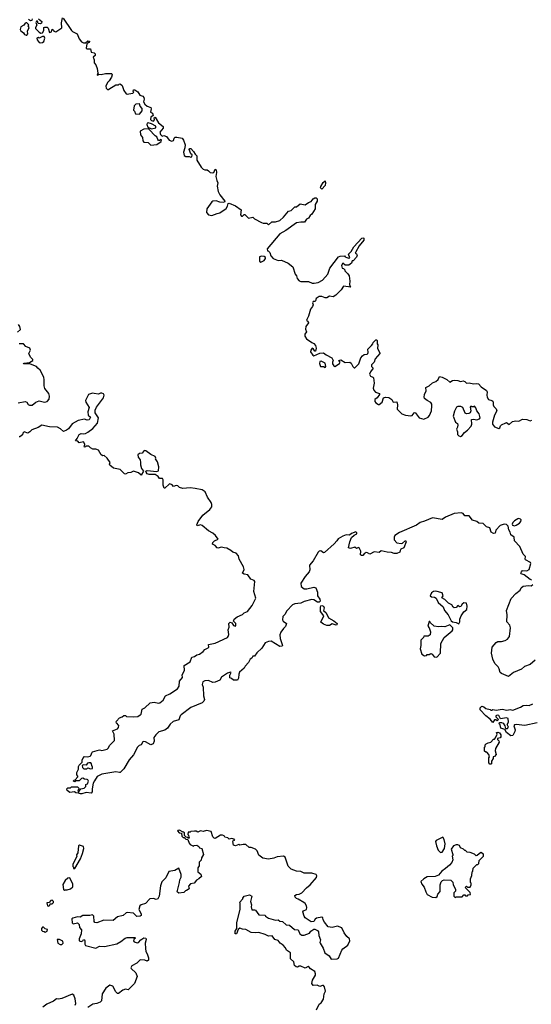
# Model space of a CAD drawing. Extents: x 1980017 to 2252640, y 74400 to 266395.
# Tile 325 of 388: x 2218182 to 2224048, y 183445 to 194746. Entities that reach past the tile are written whole.
import ezdxf

# ---------------------------------------------------------------- set-up
doc = ezdxf.new("R2010")
doc.units = 0

msp = doc.modelspace()

# ---------------------------------------------------------------- linework, layer by layer
at = {"layer": '0CON20XD'}
for points in [[(2218281, 194751), (2218305, 194737), (2218325, 194742), (2218329, 194755)], [(2218398, 194755), (2218434, 194725), (2218430, 194705), (2218421, 194699), (2218392, 194702), (2218385, 194730), (2218375, 194728), (2218368, 194715), (2218380, 194685), (2218363, 194657), (2218362, 194645), (2218405, 194603), (2218425, 194593), (2218444, 194596), (2218457, 194623), (2218458, 194655), (2218469, 194661), (2218495, 194660), (2218510, 194650), (2218525, 194600), (2218548, 194605), (2218553, 194637), (2218568, 194625), (2218574, 194614), (2218595, 194607), (2218666, 194654), (2218660, 194710), (2218674, 194766)], [(2218680, 194765), (2218775, 194622), (2218789, 194609), (2218840, 194585), (2218864, 194525), (2218891, 194491), (2218915, 194481), (2218938, 194482), (2218965, 194504), (2218981, 194501), (2218983, 194495), (2218976, 194485), (2218951, 194469), (2218945, 194420), (2218955, 194412), (2218993, 194413), (2219003, 194375), (2219035, 194367), (2219046, 194355), (2219046, 194334), (2219024, 194315), (2219034, 194285), (2219035, 194250), (2219055, 194228), (2219072, 194185), (2219078, 194132), (2219070, 194115), (2219075, 194110), (2219088, 194122), (2219115, 194118), (2219165, 194129), (2219235, 194130), (2219240, 194125), (2219242, 194115), (2219233, 194087), (2219208, 194045), (2219187, 194025), (2219170, 193985), (2219172, 193962), (2219182, 193952), (2219193, 193943), (2219205, 193947), (2219285, 193998), (2219315, 194000), (2219322, 194008), (2219335, 194010), (2219355, 193990), (2219374, 193934), (2219404, 193894), (2219415, 193890), (2219433, 193897), (2219478, 193902), (2219490, 193915), (2219482, 193922), (2219485, 193940), (2219502, 193942), (2219535, 193920), (2219561, 193881), (2219595, 193870), (2219606, 193855), (2219609, 193835), (2219602, 193805), (2219616, 193776), (2219642, 193752), (2219685, 193738), (2219690, 193725), (2219680, 193685), (2219705, 193672), (2219712, 193645), (2219684, 193626), (2219682, 193602), (2219695, 193588), (2219717, 193583), (2219728, 193595), (2219725, 193620), (2219735, 193628), (2219774, 193564), (2219825, 193520), (2219825, 193502), (2219788, 193455), (2219797, 193427), (2219815, 193410), (2219835, 193417), (2219865, 193407), (2219895, 193363), (2219925, 193351), (2219945, 193358), (2219954, 193386), (2219965, 193397), (2219985, 193398), (2220046, 193385), (2220061, 193365), (2220078, 193308), (2220076, 193274), (2220060, 193225), (2220067, 193187), (2220087, 193177), (2220125, 193177), (2220145, 193170), (2220156, 193174), (2220158, 193195), (2220146, 193206), (2220124, 193255), (2220131, 193269), (2220145, 193269), (2220175, 193233), (2220192, 193202), (2220214, 193185), (2220213, 193135), (2220264, 193054), (2220285, 193032), (2220305, 193022), (2220332, 193022), (2220345, 193010), (2220365, 192992), (2220395, 192987), (2220407, 192993), (2220425, 193029), (2220434, 193024), (2220437, 192993), (2220431, 192945), (2220441, 192901), (2220454, 192875), (2220446, 192835), (2220459, 192775), (2220477, 192737), (2220533, 192665), (2220529, 192651), (2220515, 192648), (2220475, 192651), (2220434, 192666), (2220395, 192663), (2220385, 192656), (2220329, 192575), (2220324, 192535), (2220345, 192506), (2220385, 192498), (2220445, 192523), (2220475, 192528), (2220550, 192580), (2220566, 192605), (2220573, 192637), (2220585, 192642), (2220655, 192610), (2220720, 192565), (2220713, 192505), (2220725, 192490), (2220735, 192490), (2220755, 192510), (2220765, 192510), (2220805, 192467), (2220855, 192480), (2220875, 192462), (2220955, 192418), (2220975, 192410), (2221015, 192410), (2221035, 192392), (2221074, 192426), (2221115, 192426), (2221165, 192442), (2221205, 192478), (2221265, 192548), (2221295, 192558), (2221335, 192600), (2221355, 192600), (2221398, 192632), (2221455, 192623), (2221492, 192648), (2221525, 192660), (2221548, 192692), (2221565, 192702), (2221582, 192702), (2221592, 192692), (2221592, 192665), (2221571, 192625), (2221568, 192575), (2221532, 192515), (2221512, 192498), (2221495, 192470), (2221470, 192455), (2221447, 192423), (2221405, 192424), (2221356, 192414), (2221235, 192327), (2221165, 192290), (2221020, 192115), (2221022, 192092), (2221035, 192090), (2221050, 192075), (2221060, 192035), (2221090, 192005), (2221145, 191982), (2221185, 191988), (2221261, 191951), (2221315, 191908), (2221339, 191825), (2221354, 191805), (2221364, 191774), (2221385, 191750), (2221405, 191741), (2221495, 191741), (2221535, 191724), (2221557, 191723), (2221605, 191730), (2221653, 191755), (2221714, 191826), (2221739, 191895), (2221837, 192023), (2221855, 192032), (2221905, 192037), (2221914, 192024), (2221932, 192015), (2221955, 192009), (2221966, 192014), (2221953, 192055), (2221983, 192085), (2222012, 192138), (2222103, 192237), (2222115, 192241), (2222128, 192238), (2222126, 192215), (2222075, 192149), (2222032, 192075), (2222030, 192065), (2222045, 192060), (2222050, 192045), (2222045, 192020), (2222005, 191980), (2221995, 191980), (2221985, 191950), (2221955, 191930), (2221915, 191930), (2221885, 191950), (2221872, 191925), (2221880, 191895), (2221895, 191890), (2221910, 191875), (2221910, 191865), (2221945, 191830), (2221958, 191805), (2221967, 191745), (2221964, 191705), (2221972, 191682), (2221980, 191675), (2221895, 191686), (2221869, 191645), (2221808, 191585), (2221775, 191567), (2221735, 191572), (2221705, 191554), (2221685, 191554), (2221645, 191568), (2221615, 191568), (2221582, 191545), (2221575, 191520), (2221565, 191510), (2221545, 191510), (2221540, 191495), (2221548, 191475), (2221540, 191455), (2221516, 191425), (2221492, 191345), (2221473, 191305), (2221472, 191295), (2221487, 191285), (2221494, 191265), (2221463, 191225), (2221460, 191195), (2221471, 191165), (2221450, 191135), (2221450, 191115), (2221472, 191085), (2221530, 191040), (2221555, 191031), (2221574, 191005), (2221580, 190975), (2221575, 190940), (2221565, 190940), (2221550, 190965), (2221535, 190977), (2221519, 190955), (2221517, 190935), (2221542, 190895), (2221555, 190888), (2221625, 190918), (2221665, 190922), (2221695, 190898), (2221760, 190865), (2221777, 190835), (2221768, 190815), (2221770, 190795), (2221782, 190772), (2221794, 190764), (2221850, 190800), (2221858, 190815), (2221842, 190835), (2221865, 190842), (2221915, 190810), (2221967, 190817), (2221983, 190803), (2222002, 190765), (2222015, 190752), (2222025, 190752), (2222072, 190795), (2222094, 190866), (2222111, 190889), (2222130, 190905), (2222165, 190907), (2222173, 190915), (2222178, 190925), (2222174, 190965), (2222214, 191006)], [(2218255, 194567), (2218265, 194570), (2218276, 194585), (2218272, 194615), (2218292, 194655), (2218280, 194675), (2218288, 194688), (2218265, 194710), (2218255, 194710), (2218244, 194706), (2218228, 194685), (2218195, 194663), (2218188, 194635), (2218195, 194617), (2218226, 194596), (2218238, 194575), (2218255, 194567)], [(2218425, 194479), (2218445, 194484), (2218458, 194495), (2218470, 194535), (2218462, 194552), (2218445, 194553), (2218405, 194534), (2218395, 194540), (2218380, 194535), (2218382, 194515), (2218405, 194486), (2218425, 194479)], [(2219555, 193660), (2219585, 193700), (2219587, 193727), (2219562, 193752), (2219555, 193780), (2219514, 193776), (2219493, 193757), (2219488, 193708), (2219500, 193695), (2219510, 193665), (2219555, 193660)], [(2219685, 193306), (2219755, 193313), (2219805, 193350), (2219807, 193367), (2219795, 193370), (2219785, 193360), (2219775, 193360), (2219765, 193370), (2219755, 193402), (2219734, 193414), (2219667, 193487), (2219655, 193493), (2219605, 193491), (2219564, 193466), (2219566, 193426), (2219589, 193395), (2219594, 193355), (2219605, 193340), (2219656, 193336), (2219685, 193306)], [(2219695, 193494), (2219742, 193505), (2219743, 193525), (2219695, 193552), (2219655, 193562), (2219645, 193560), (2219640, 193545), (2219651, 193511), (2219695, 193494)], [(2221645, 192800), (2221630, 192815), (2221635, 192830), (2221662, 192878), (2221685, 192898), (2221689, 192875), (2221686, 192845), (2221645, 192800)], [(2220945, 191963), (2220985, 191982), (2221000, 192005), (2221000, 192015), (2220985, 192030), (2220955, 192033), (2220932, 192025), (2220933, 191973), (2220945, 191963)], [(2218155, 191161), (2218190, 191190), (2218185, 191226), (2218167, 191247)], [(2218165, 190350), (2218245, 190364), (2218263, 190355), (2218279, 190329), (2218295, 190321), (2218325, 190320), (2218365, 190357), (2218405, 190371), (2218465, 190356), (2218495, 190364), (2218519, 190391), (2218524, 190425), (2218516, 190455), (2218469, 190515), (2218462, 190545), (2218464, 190614), (2218459, 190645), (2218416, 190725), (2218389, 190745), (2218373, 190765), (2218305, 190791), (2218224, 190795), (2218228, 190805), (2218295, 190810), (2218334, 190835), (2218332, 190845), (2218304, 190874), (2218288, 190915), (2218306, 190955), (2218300, 190975), (2218253, 190995), (2218225, 191027), (2218175, 191024)], [(2222214, 191006), (2222232, 191025), (2222235, 191040), (2222265, 191070), (2222275, 191070), (2222280, 191065), (2222280, 191025), (2222287, 191015), (2222283, 190973), (2222313, 190923), (2222313, 190915), (2222256, 190855), (2222245, 190817), (2222217, 190785), (2222217, 190767), (2222234, 190745), (2222205, 190703), (2222194, 190676), (2222205, 190656), (2222232, 190645), (2222238, 190635), (2222246, 190575), (2222236, 190516), (2222244, 190494), (2222262, 190472), (2222306, 190455), (2222306, 190444), (2222280, 190405), (2222254, 190385), (2222252, 190365), (2222265, 190347), (2222295, 190328), (2222305, 190328), (2222338, 190355), (2222353, 190407), (2222376, 190414), (2222415, 190410), (2222448, 190385), (2222465, 190358), (2222505, 190360), (2222513, 190325), (2222508, 190275), (2222563, 190223), (2222605, 190206), (2222665, 190198), (2222682, 190205), (2222705, 190232), (2222717, 190237), (2222763, 190175), (2222815, 190160), (2222864, 190186), (2222881, 190205), (2222904, 190255), (2222907, 190313), (2222906, 190335), (2222895, 190352), (2222854, 190374), (2222825, 190400), (2222820, 190415), (2222822, 190445), (2222844, 190485), (2222840, 190525), (2222875, 190542), (2222915, 190577), (2222955, 190592), (2222980, 190615), (2222995, 190650), (2223025, 190642), (2223078, 190615), (2223115, 190586), (2223145, 190606), (2223165, 190608), (2223206, 190606), (2223235, 190592), (2223265, 190600), (2223285, 190593), (2223305, 190574), (2223335, 190578), (2223385, 190567), (2223425, 190572), (2223442, 190565), (2223474, 190534), (2223535, 190490), (2223543, 190473), (2223537, 190435), (2223542, 190412), (2223557, 190387), (2223595, 190377), (2223605, 190368), (2223612, 190355), (2223612, 190325), (2223620, 190305), (2223645, 190280), (2223653, 190255), (2223624, 190206), (2223601, 190125), (2223602, 190102), (2223625, 190072), (2223675, 190053), (2223687, 190063), (2223694, 190086), (2223705, 190098), (2223755, 190120), (2223765, 190122), (2223795, 190100), (2223834, 190136), (2223872, 190142), (2223905, 190140), (2223945, 190162), (2223995, 190159), (2224035, 190141), (2224055, 190148)], [(2221685, 190754), (2221693, 190765), (2221684, 190804), (2221640, 190825), (2221625, 190822), (2221619, 190799), (2221632, 190765), (2221665, 190766), (2221685, 190754)], [(2221818, 188765), (2221789, 188731), (2221675, 188631), (2221665, 188628), (2221635, 188651), (2221615, 188646), (2221605, 188636), (2221545, 188535), (2221505, 188486), (2221507, 188433), (2221501, 188409), (2221455, 188354), (2221405, 188279), (2221408, 188239), (2221445, 188212), (2221475, 188212), (2221555, 188234), (2221576, 188226), (2221596, 188176), (2221597, 188135), (2221623, 188095), (2221626, 188074), (2221615, 188062), (2221595, 188061), (2221556, 188086), (2221530, 188090), (2221445, 188068), (2221405, 188049), (2221335, 188040), (2221311, 188029), (2221245, 187962), (2221221, 187919), (2221199, 187895), (2221197, 187857), (2221201, 187841), (2221242, 187815), (2221229, 187781), (2221205, 187759), (2221176, 187715), (2221165, 187685), (2221168, 187645), (2221194, 187565), (2221191, 187555), (2221163, 187553), (2221065, 187612), (2221035, 187610), (2220995, 187595), (2220959, 187531), (2220900, 187480), (2220875, 187442), (2220855, 187440), (2220843, 187417), (2220824, 187406), (2220805, 187367), (2220767, 187325), (2220756, 187304), (2220704, 187256), (2220694, 187235), (2220692, 187188), (2220680, 187165), (2220634, 187164), (2220610, 187185), (2220592, 187192), (2220592, 187222), (2220608, 187255), (2220598, 187258), (2220563, 187247), (2220495, 187200), (2220476, 187164), (2220425, 187142), (2220395, 187140), (2220345, 187163), (2220303, 187157), (2220280, 187145), (2220274, 187115), (2220286, 187086), (2220289, 186985), (2220299, 186945), (2220294, 186925), (2220275, 186904), (2220145, 186851), (2220032, 186768), (2220022, 186755), (2220008, 186712), (2219940, 186690), (2219908, 186661), (2219875, 186614), (2219845, 186590), (2219778, 186572), (2219742, 186538), (2219721, 186509), (2219724, 186465), (2219712, 186435), (2219685, 186422), (2219625, 186456), (2219605, 186461), (2219593, 186457), (2219576, 186424), (2219553, 186417), (2219532, 186398), (2219485, 186308), (2219438, 186252), (2219375, 186149), (2219335, 186107), (2219325, 186104), (2219285, 186114), (2219122, 186088), (2219072, 186058), (2219040, 186010), (2219026, 185985), (2219012, 185918), (2219013, 185885), (2219002, 185868), (2218945, 185876), (2218895, 185859), (2218879, 185859), (2218855, 185870), (2218825, 185872), (2218812, 185882), (2218755, 185878), (2218725, 185900), (2218723, 185917), (2218732, 185928), (2218765, 185930), (2218775, 185940), (2218845, 185940), (2218860, 185925), (2218858, 185912), (2218850, 185905), (2218855, 185880), (2218882, 185918), (2218920, 185925), (2218940, 185945), (2218942, 185968), (2218960, 185975), (2218970, 186005), (2218965, 186020), (2218957, 186027), (2218925, 186030), (2218905, 186040), (2218892, 186038), (2218865, 186010), (2218825, 186010), (2218815, 186000), (2218800, 186005), (2218802, 186018), (2218818, 186022), (2218850, 186055), (2218850, 186065), (2218838, 186078), (2218838, 186105), (2218857, 186143), (2218858, 186175), (2218865, 186190), (2218900, 186225), (2218898, 186248), (2218905, 186267), (2218925, 186288), (2218965, 186284), (2218988, 186292), (2218998, 186302), (2219012, 186338), (2219018, 186342), (2219095, 186367), (2219125, 186360), (2219186, 186374), (2219200, 186390), (2219210, 186415), (2219268, 186472), (2219266, 186545), (2219247, 186583), (2219304, 186606), (2219316, 186624), (2219317, 186647), (2219292, 186675), (2219288, 186685), (2219292, 186695), (2219325, 186732), (2219357, 186743), (2219375, 186758), (2219395, 186758), (2219408, 186748), (2219483, 186743), (2219535, 186749), (2219565, 186767), (2219574, 186776), (2219587, 186833), (2219615, 186846), (2219678, 186905), (2219725, 186913), (2219775, 186900), (2219790, 186905), (2219828, 186935), (2219852, 186985), (2219905, 187010), (2219990, 187065), (2220010, 187095), (2220016, 187155), (2220047, 187195), (2220046, 187225), (2220071, 187275), (2220067, 187335), (2220136, 187375), (2220155, 187428), (2220185, 187436), (2220214, 187456), (2220245, 187465), (2220286, 187494), (2220305, 187516), (2220344, 187535), (2220350, 187545), (2220347, 187575), (2220425, 187591), (2220565, 187656), (2220574, 187665), (2220580, 187690), (2220571, 187745), (2220583, 187775), (2220579, 187815), (2220595, 187830), (2220615, 187822), (2220635, 187792), (2220656, 187784), (2220661, 187795), (2220659, 187815), (2220632, 187842), (2220640, 187865), (2220675, 187893), (2220735, 187921), (2220755, 187938), (2220795, 187953), (2220847, 188023), (2220888, 188105), (2220868, 188182), (2220877, 188297), (2220869, 188309), (2220833, 188325), (2220798, 188375), (2220755, 188381), (2220738, 188395), (2220754, 188435), (2220747, 188467), (2220697, 188555), (2220691, 188591), (2220665, 188622), (2220624, 188634), (2220604, 188654), (2220555, 188682), (2220525, 188683), (2220495, 188693), (2220455, 188680), (2220445, 188684), (2220425, 188711), (2220392, 188725), (2220396, 188744), (2220414, 188766), (2220456, 188784), (2220426, 188825), (2220395, 188853), (2220348, 188878), (2220275, 188942), (2220255, 188947), (2220216, 188936), (2220212, 188948), (2220227, 188985), (2220281, 189059), (2220361, 189125), (2220383, 189155), (2220383, 189183), (2220376, 189205), (2220336, 189265), (2220307, 189327), (2220275, 189350), (2220195, 189366), (2220135, 189373), (2220054, 189364), (2220016, 189376), (2219995, 189395), (2219975, 189400), (2219945, 189387), (2219929, 189409), (2219905, 189419), (2219894, 189416), (2219845, 189368), (2219838, 189368), (2219826, 189405), (2219828, 189465), (2219819, 189479), (2219785, 189480), (2219770, 189505), (2219736, 189526), (2219665, 189526), (2219644, 189534), (2219631, 189551), (2219630, 189565), (2219645, 189572), (2219755, 189559), (2219775, 189568), (2219779, 189615), (2219763, 189673), (2219738, 189705), (2219742, 189715), (2219735, 189732), (2219685, 189754), (2219628, 189798), (2219608, 189802), (2219585, 189772), (2219555, 189768), (2219538, 189752), (2219540, 189725), (2219562, 189695), (2219566, 189665), (2219566, 189636), (2219580, 189595), (2219600, 189565), (2219575, 189518), (2219545, 189547), (2219485, 189563), (2219455, 189550), (2219423, 189547), (2219395, 189530), (2219385, 189532), (2219334, 189584), (2219258, 189598), (2219217, 189635), (2219212, 189645), (2219218, 189665), (2219183, 189715), (2219150, 189745), (2219135, 189742), (2219115, 189752), (2219086, 189806), (2219055, 189816), (2219020, 189815), (2218992, 189832), (2218975, 189850), (2218945, 189850), (2218938, 189842), (2218925, 189840), (2218920, 189855), (2218928, 189862), (2218930, 189875), (2218915, 189900), (2218865, 189890), (2218848, 189908), (2218822, 189912), (2218842, 189938), (2218865, 189986), (2218885, 189996), (2218915, 189992), (2218935, 189998), (2218965, 190013), (2219020, 190055), (2219073, 190115), (2219084, 190175), (2219046, 190235), (2219046, 190265), (2219061, 190299), (2219141, 190405), (2219149, 190435), (2219142, 190452), (2219125, 190461), (2219109, 190461), (2219085, 190450), (2219035, 190454), (2219015, 190458), (2218972, 190445), (2218938, 190375), (2218942, 190355), (2218980, 190295), (2218963, 190245), (2218967, 190207), (2218992, 190185), (2218980, 190155), (2218955, 190148), (2218925, 190160), (2218853, 190147), (2218784, 190106), (2218740, 190050), (2218720, 190035), (2218685, 190021), (2218650, 190050), (2218615, 190070), (2218524, 190074), (2218435, 190091), (2218392, 190065), (2218321, 190039), (2218298, 190015), (2218275, 190002), (2218233, 190017), (2218218, 190002), (2218215, 189980), (2218185, 189960), (2218175, 189960)], [(2223235, 189963), (2223255, 189973), (2223280, 190010), (2223315, 190034), (2223359, 190081), (2223367, 190105), (2223364, 190156), (2223385, 190163), (2223425, 190154), (2223453, 190165), (2223462, 190175), (2223451, 190221), (2223423, 190255), (2223411, 190291), (2223395, 190310), (2223385, 190302), (2223365, 190302), (2223355, 190310), (2223345, 190300), (2223354, 190255), (2223347, 190235), (2223332, 190228), (2223305, 190223), (2223290, 190230), (2223264, 190294), (2223238, 190308), (2223205, 190308), (2223191, 190299), (2223166, 190254), (2223153, 190195), (2223180, 190125), (2223200, 190110), (2223206, 190096), (2223202, 190068), (2223191, 190045), (2223200, 190015), (2223200, 189985), (2223215, 189968), (2223235, 189963)], [(2224055, 188312), (2224035, 188320), (2223965, 188374), (2223930, 188385), (2223927, 188395), (2223935, 188408), (2223947, 188423), (2223995, 188419), (2224025, 188434), (2224043, 188505), (2224038, 188515), (2223982, 188545), (2223978, 188555), (2223980, 188585), (2223955, 188610), (2223915, 188698), (2223856, 188765), (2223850, 188805), (2223814, 188834), (2223807, 188865), (2223791, 188891), (2223784, 188934), (2223762, 188952), (2223735, 188956), (2223690, 188940), (2223642, 188888), (2223635, 188854), (2223615, 188850), (2223586, 188866), (2223573, 188913), (2223535, 188924), (2223495, 188963), (2223446, 188966), (2223425, 188988), (2223375, 189002), (2223335, 189052), (2223285, 189052), (2223265, 189078), (2223245, 189087), (2223165, 189079), (2223064, 189036), (2223025, 189011), (2222915, 189027), (2222825, 188989), (2222775, 188975), (2222731, 188945), (2222535, 188860), (2222484, 188825), (2222477, 188805), (2222477, 188775), (2222505, 188742), (2222556, 188734), (2222572, 188738), (2222605, 188768), (2222612, 188755), (2222587, 188685), (2222552, 188668), (2222544, 188655), (2222542, 188635), (2222505, 188621), (2222475, 188618), (2222445, 188630), (2222395, 188634), (2222325, 188650), (2222305, 188630), (2222245, 188637), (2222195, 188610), (2222168, 188628), (2222155, 188629), (2222133, 188617), (2222115, 188597), (2222102, 188595), (2222091, 188605), (2222092, 188645), (2222075, 188683), (2222065, 188688), (2222045, 188678), (2222025, 188692), (2221975, 188678), (2221953, 188685), (2221967, 188753), (2221986, 188804), (2222015, 188830), (2222047, 188845), (2222047, 188857), (2222035, 188868), (2221985, 188850), (2221965, 188830), (2221925, 188833), (2221885, 188820), (2221835, 188786), (2221818, 188765)], [(2223855, 188936), (2223875, 188944), (2223913, 188967), (2223929, 188985), (2223931, 189005), (2223924, 189014), (2223905, 189020), (2223895, 189016), (2223855, 188994), (2223836, 188975), (2223827, 188955), (2223834, 188944), (2223855, 188936)], [(2223215, 187811), (2223230, 187835), (2223228, 187865), (2223243, 187905), (2223275, 187948), (2223307, 187975), (2223313, 188015), (2223305, 188050), (2223275, 188053), (2223255, 188038), (2223240, 188010), (2223225, 188009), (2223205, 188022), (2223185, 187999), (2223165, 187994), (2223151, 188005), (2223135, 188031), (2223100, 188050), (2223055, 188092), (2223022, 188112), (2223037, 188135), (2223025, 188168), (2222955, 188187), (2222925, 188183), (2222905, 188169), (2222887, 188135), (2222905, 188121), (2222939, 188119), (2222958, 188108), (2222981, 188055), (2223039, 188009), (2223051, 187965), (2223096, 187916), (2223129, 187845), (2223145, 187836), (2223185, 187828), (2223215, 187811)], [(2224094, 187396), (2224033, 187345), (2223969, 187321), (2223935, 187292), (2223845, 187252), (2223785, 187208), (2223705, 187241), (2223692, 187255), (2223681, 187295), (2223667, 187317), (2223631, 187355), (2223608, 187405), (2223590, 187475), (2223598, 187545), (2223645, 187599), (2223665, 187611), (2223705, 187611), (2223750, 187620), (2223776, 187635), (2223797, 187665), (2223808, 187768), (2223801, 187795), (2223769, 187835), (2223771, 187915), (2223763, 187965), (2223816, 188104), (2223870, 188160), (2223920, 188200), (2223933, 188227), (2223955, 188246), (2224015, 188252), (2224045, 188248), (2224065, 188262)], [(2221735, 187792), (2221705, 187792), (2221665, 187808), (2221633, 187833), (2221668, 187905), (2221631, 187955), (2221629, 188005), (2221633, 188017), (2221645, 188024), (2221665, 188013), (2221671, 187995), (2221667, 187965), (2221695, 187938), (2221721, 187881), (2221785, 187848), (2221820, 187815), (2221818, 187802), (2221812, 187798), (2221765, 187812), (2221735, 187792)], [(2222965, 187430), (2223006, 187475), (2223010, 187585), (2223048, 187655), (2223139, 187731), (2223150, 187745), (2223150, 187755), (2223148, 187765), (2223115, 187800), (2223055, 187776), (2223015, 187780), (2222985, 187776), (2222934, 187784), (2222888, 187828), (2222885, 187840), (2222875, 187840), (2222862, 187785), (2222878, 187765), (2222892, 187722), (2222888, 187685), (2222865, 187670), (2222815, 187670), (2222810, 187655), (2222780, 187625), (2222782, 187565), (2222772, 187525), (2222792, 187465), (2222823, 187443), (2222845, 187450), (2222855, 187460), (2222875, 187460), (2222895, 187470), (2222910, 187465), (2222935, 187432), (2222965, 187430)], [(2224115, 186677), (2223975, 186644), (2223875, 186657), (2223856, 186654), (2223848, 186642), (2223862, 186595), (2223860, 186575), (2223835, 186530), (2223815, 186528), (2223764, 186564), (2223745, 186600), (2223700, 186615), (2223692, 186652), (2223680, 186665), (2223685, 186680), (2223705, 186680), (2223725, 186670), (2223745, 186640), (2223752, 186612), (2223775, 186610), (2223786, 186625), (2223772, 186655), (2223788, 186682), (2223782, 186725), (2223765, 186732), (2223695, 186720), (2223675, 186760), (2223655, 186762), (2223643, 186757), (2223640, 186745), (2223670, 186715), (2223655, 186700), (2223642, 186712), (2223625, 186710), (2223605, 186680), (2223578, 186718), (2223528, 186755), (2223460, 186825), (2223462, 186848), (2223482, 186868), (2223505, 186860), (2223525, 186840), (2223575, 186830), (2223585, 186820), (2223598, 186822), (2223605, 186830), (2223645, 186822), (2223715, 186831), (2223768, 186822), (2223805, 186829), (2223835, 186822), (2223925, 186857), (2223955, 186876), (2223995, 186880), (2224025, 186874), (2224066, 186894)], [(2223585, 186200), (2223572, 186202), (2223560, 186215), (2223560, 186275), (2223568, 186285), (2223562, 186312), (2223538, 186338), (2223525, 186340), (2223512, 186352), (2223510, 186395), (2223518, 186402), (2223520, 186425), (2223530, 186435), (2223553, 186447), (2223585, 186452), (2223615, 186490), (2223625, 186490), (2223638, 186502), (2223658, 186545), (2223650, 186565), (2223665, 186570), (2223685, 186560), (2223697, 186537), (2223698, 186515), (2223690, 186505), (2223660, 186495), (2223660, 186485), (2223675, 186470), (2223678, 186455), (2223638, 186382), (2223632, 186355), (2223646, 186314), (2223625, 186290), (2223610, 186285), (2223610, 186265), (2223590, 186235), (2223590, 186205), (2223585, 186200)], [(2218995, 186148), (2219015, 186150), (2219018, 186165), (2219008, 186185), (2219007, 186207), (2218997, 186217), (2218975, 186218), (2218959, 186211), (2218945, 186190), (2218915, 186192), (2218900, 186185), (2218903, 186163), (2218918, 186148), (2218952, 186148), (2218965, 186160), (2218995, 186148)], [(2221585, 183383), (2221617, 183445), (2221638, 183462), (2221666, 183505), (2221673, 183565), (2221688, 183595), (2221675, 183647), (2221665, 183659), (2221655, 183660), (2221625, 183650), (2221593, 183663), (2221545, 183662), (2221533, 183683), (2221538, 183722), (2221572, 183778), (2221574, 183795), (2221565, 183821), (2221515, 183851), (2221501, 183871), (2221488, 183878), (2221455, 183858), (2221405, 183883), (2221388, 183882), (2221368, 183872), (2221353, 183875), (2221332, 183892), (2221324, 183934), (2221288, 183968), (2221286, 184036), (2221242, 184065), (2221230, 184095), (2221202, 184125), (2221167, 184147), (2221146, 184176), (2221107, 184187), (2221075, 184230), (2221035, 184228), (2220996, 184246), (2220925, 184269), (2220885, 184264), (2220835, 184269), (2220775, 184304), (2220735, 184306), (2220705, 184320), (2220688, 184305), (2220666, 184255), (2220654, 184254), (2220654, 184286), (2220673, 184315), (2220671, 184385), (2220708, 184532), (2220710, 184605), (2220702, 184615), (2220740, 184655), (2220740, 184665), (2220755, 184688), (2220815, 184700), (2220842, 184685), (2220830, 184625), (2220838, 184585), (2220834, 184564), (2220845, 184530), (2220875, 184531), (2220885, 184526), (2220925, 184472), (2220997, 184467), (2221002, 184455), (2221035, 184434), (2221115, 184412), (2221145, 184416), (2221165, 184398), (2221195, 184396), (2221239, 184359), (2221274, 184354), (2221334, 184304), (2221375, 184298), (2221392, 184252), (2221415, 184238), (2221445, 184240), (2221505, 184262), (2221520, 184285), (2221553, 184307), (2221565, 184308), (2221595, 184292), (2221608, 184275), (2221610, 184235), (2221632, 184185), (2221624, 184156), (2221626, 184145), (2221661, 184091), (2221680, 184035), (2221732, 184002), (2221755, 183962), (2221823, 183967), (2221837, 183973), (2221874, 184066), (2221888, 184082), (2221945, 184124), (2221967, 184175), (2221962, 184195), (2221932, 184222), (2221901, 184265), (2221875, 184322), (2221825, 184342), (2221765, 184327), (2221720, 184335), (2221677, 184387), (2221662, 184415), (2221658, 184438), (2221645, 184447), (2221585, 184433), (2221568, 184422), (2221553, 184397), (2221525, 184390), (2221455, 184437), (2221443, 184457), (2221429, 184505), (2221435, 184518), (2221470, 184535), (2221476, 184555), (2221471, 184575), (2221455, 184603), (2221440, 184615), (2221375, 184653), (2221355, 184658), (2221340, 184675), (2221338, 184695), (2221354, 184706), (2221385, 184709), (2221416, 184724), (2221469, 184780), (2221512, 184815), (2221585, 184902), (2221588, 184918), (2221580, 184935), (2221532, 184952), (2221445, 184950), (2221405, 184970), (2221356, 184974), (2221295, 184998), (2221260, 185030), (2221225, 185132), (2221206, 185146), (2221135, 185138), (2221095, 185121), (2221035, 185111), (2220971, 185121), (2220922, 185155), (2220904, 185205), (2220887, 185225), (2220836, 185246), (2220814, 185244), (2220775, 185278), (2220745, 185280), (2220705, 185272), (2220695, 185278), (2220655, 185263), (2220635, 185272), (2220627, 185313), (2220635, 185330), (2220645, 185330), (2220648, 185338), (2220615, 185348), (2220585, 185340), (2220567, 185357), (2220535, 185362), (2220525, 185380), (2220507, 185387), (2220484, 185386), (2220425, 185350), (2220413, 185353), (2220398, 185368), (2220378, 185428), (2220325, 185440), (2220285, 185430), (2220255, 185438), (2220225, 185422), (2220205, 185432), (2220185, 185432), (2220145, 185430), (2220135, 185420), (2220115, 185420), (2220110, 185395), (2220118, 185388), (2220120, 185365), (2220130, 185355), (2220115, 185350), (2220108, 185358), (2220092, 185362), (2220072, 185382), (2220070, 185415), (2220065, 185420), (2220055, 185420), (2220015, 185442), (2219995, 185440), (2219990, 185435), (2220010, 185415), (2220038, 185408), (2220040, 185375), (2220055, 185360), (2220068, 185358), (2220085, 185340), (2220108, 185338), (2220124, 185294), (2220135, 185280), (2220175, 185260), (2220183, 185267), (2220212, 185272), (2220236, 185256), (2220245, 185240), (2220270, 185235), (2220290, 185165), (2220268, 185125), (2220261, 185099), (2220240, 185075), (2220238, 185035), (2220223, 185013), (2220223, 184965), (2220260, 184940), (2220267, 184913), (2220236, 184884), (2220210, 184870), (2220183, 184837), (2220141, 184829), (2220118, 184802), (2220125, 184770), (2220095, 184750), (2220082, 184748), (2220065, 184730), (2220005, 184722), (2219988, 184735), (2220016, 184845), (2220017, 184875), (2220033, 184905), (2220033, 184933), (2220005, 185008), (2219959, 184981), (2219890, 184970), (2219859, 184895), (2219811, 184849), (2219798, 184805), (2219780, 184685), (2219766, 184655), (2219745, 184649), (2219715, 184661), (2219675, 184654), (2219625, 184602), (2219574, 184586), (2219561, 184575), (2219549, 184535), (2219573, 184485), (2219573, 184465), (2219565, 184457), (2219525, 184454), (2219485, 184491), (2219415, 184499), (2219404, 184496), (2219367, 184463), (2219305, 184450), (2219255, 184408), (2219145, 184412), (2219065, 184379), (2219045, 184384), (2219037, 184395), (2219032, 184455), (2219015, 184472), (2218985, 184463), (2218905, 184464), (2218875, 184447), (2218845, 184450), (2218790, 184435), (2218780, 184425), (2218782, 184382), (2218795, 184368), (2218845, 184380), (2218862, 184362), (2218868, 184325), (2218889, 184299), (2218887, 184255), (2218862, 184195), (2218864, 184175), (2218885, 184166), (2218906, 184174), (2218915, 184187), (2218925, 184186), (2218930, 184175), (2218928, 184135), (2218935, 184121), (2219055, 184089), (2219095, 184111), (2219155, 184108), (2219295, 184140), (2219340, 184165), (2219392, 184205), (2219415, 184213), (2219501, 184211), (2219510, 184205), (2219491, 184189), (2219485, 184174), (2219493, 184163), (2219528, 184152), (2219545, 184155), (2219571, 184185), (2219605, 184207), (2219630, 184205), (2219633, 184187), (2219620, 184145), (2219624, 184085), (2219630, 184050), (2219643, 184025), (2219657, 183977), (2219658, 183952), (2219645, 183942), (2219615, 183953), (2219565, 183956), (2219525, 183916), (2219467, 183885), (2219457, 183865), (2219461, 183855), (2219513, 183805), (2219530, 183765), (2219497, 183685), (2219425, 183610), (2219395, 183618), (2219363, 183607), (2219315, 183570), (2219305, 183570), (2219285, 183588), (2219250, 183655), (2219214, 183666), (2219168, 183632), (2219129, 183565), (2219120, 183485), (2219105, 183471), (2219065, 183454), (2219020, 183445), (2218965, 183410)], [(2223005, 185189), (2223025, 185191), (2223052, 185235), (2223061, 185285), (2223049, 185335), (2223035, 185362), (2222958, 185325), (2222950, 185315), (2222959, 185265), (2222981, 185215), (2223005, 185189)], [(2218815, 185002), (2218880, 185115), (2218903, 185175), (2218917, 185235), (2218912, 185255), (2218867, 185273), (2218857, 185265), (2218850, 185185), (2218835, 185160), (2218837, 185143), (2218792, 185055), (2218790, 185025), (2218798, 185018), (2218800, 185005), (2218815, 185002)], [(2223175, 184670), (2223185, 184680), (2223255, 184680), (2223275, 184700), (2223285, 184700), (2223295, 184690), (2223315, 184690), (2223325, 184700), (2223350, 184705), (2223345, 184730), (2223290, 184785), (2223305, 184800), (2223315, 184790), (2223345, 184790), (2223360, 184815), (2223360, 184835), (2223350, 184845), (2223350, 184885), (2223367, 184923), (2223370, 184965), (2223377, 184973), (2223383, 185007), (2223425, 185050), (2223435, 185050), (2223445, 185060), (2223450, 185095), (2223500, 185145), (2223498, 185168), (2223468, 185188), (2223428, 185152), (2223415, 185150), (2223397, 185167), (2223345, 185188), (2223313, 185193), (2223295, 185210), (2223285, 185210), (2223270, 185225), (2223235, 185240), (2223226, 185266), (2223204, 185276), (2223185, 185277), (2223157, 185263), (2223130, 185225), (2223150, 185165), (2223148, 185152), (2223140, 185145), (2223150, 185105), (2223138, 185072), (2223108, 185042), (2223065, 185002), (2223022, 184975), (2222984, 184926), (2222945, 184913), (2222855, 184910), (2222814, 184886), (2222780, 184855), (2222792, 184825), (2222821, 184791), (2222837, 184735), (2222852, 184705), (2222913, 184673), (2222955, 184670), (2222967, 184683), (2222975, 184710), (2223002, 184738), (2223002, 184815), (2223015, 184850), (2223030, 184865), (2223048, 184872), (2223125, 184870), (2223148, 184848), (2223152, 184815), (2223180, 184765), (2223180, 184745), (2223160, 184725), (2223160, 184685), (2223175, 184670)], [(2218695, 184750), (2218705, 184760), (2218725, 184758), (2218765, 184771), (2218790, 184795), (2218790, 184825), (2218755, 184898), (2218735, 184892), (2218705, 184866), (2218675, 184820), (2218683, 184763), (2218695, 184750)], [(2218515, 184570), (2218528, 184582), (2218532, 184598), (2218555, 184600), (2218568, 184612), (2218570, 184625), (2218555, 184640), (2218540, 184635), (2218518, 184612), (2218492, 184608), (2218502, 184575), (2218515, 184570)], [(2218475, 184273), (2218498, 184285), (2218500, 184305), (2218475, 184310), (2218455, 184330), (2218445, 184330), (2218430, 184315), (2218430, 184295), (2218443, 184283), (2218462, 184282), (2218475, 184273)], [(2218665, 184132), (2218680, 184145), (2218678, 184168), (2218637, 184187), (2218612, 184188), (2218620, 184145), (2218645, 184132), (2218665, 184132)], [(2218818, 183435), (2218827, 183455), (2218819, 183509), (2218801, 183551), (2218785, 183561), (2218665, 183510), (2218625, 183503), (2218605, 183508), (2218568, 183482), (2218494, 183446), (2218447, 183413)]]:
    msp.add_lwpolyline(points, dxfattribs=at)

doc.saveas('drawing.dxf')
